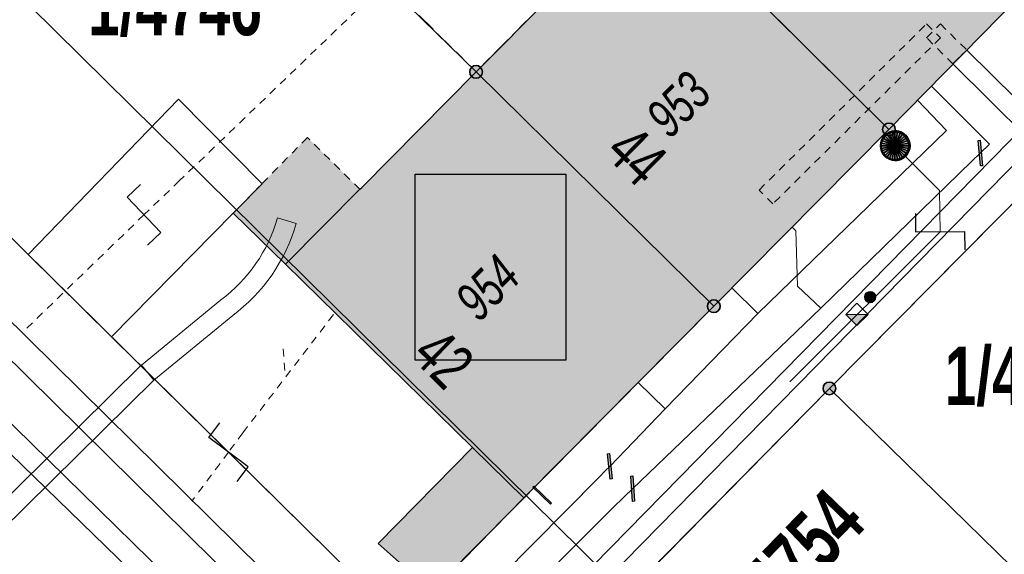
# Model space of a CAD drawing. Header units: metres. Extents: x 2695560 to 2696939, y 1260491 to 1262050.
# Tile 358 of 656: x 2695882 to 2695907, y 1261004 to 1261018. Entities that reach past the tile are written whole.
import ezdxf

# ---------------------------------------------------------------- set-up
doc = ezdxf.new("R2010")
doc.units = ezdxf.units.M
for name, pattern in [('AUSGEZOGEN', [0]), ('STRICHLINIE_S4', [0.66, 0.5, -0.16]), ('VERDECKT2_S2', [0.36, 0.2, -0.16])]:
    doc.linetypes.add(name, pattern=pattern)
for name, color, linetype in [('XR$1$AV_Flächen (EO)', 7, 'AUSGEZOGEN'), ('XR$1$AV_Gebäudeflächen (BB)', 7, 'AUSGEZOGEN'), ('XR$1$AV_Gebäudeflächen (EO)', 7, 'AUSGEZOGEN'), ('XR$1$AV_Grenzpunkte', 7, 'AUSGEZOGEN'), ('XR$1$AV_Grundstück-Nr.', 7, 'AUSGEZOGEN'), ('XR$1$AV_Haus-Nr.', 7, 'AUSGEZOGEN'), ('XR$1$AV_Linien (BB)', 7, 'AUSGEZOGEN'), ('XR$1$AV_Linien (EO)', 7, 'AUSGEZOGEN'), ('XR$1$AV_Proj. Gebäude', 7, 'AUSGEZOGEN'), ('XR$1$AV_Versicherung-Nr.', 7, 'AUSGEZOGEN'), ('XR$1$AW_LK_Schachtdeckel', 24, 'AUSGEZOGEN'), ('XR$1$AW_LK_Zwischenpunkt', 24, 'AUSGEZOGEN'), ('XR$1$EW_LK_Knoten', 1, 'AUSGEZOGEN'), ('XR$1$GA_LK_Rohrleitungsteil', 32, 'AUSGEZOGEN'), ('XR$1$Liegenschaftsgrenzen', 7, 'AUSGEZOGEN'), ('XR$1$PFAV', 255, 'AUSGEZOGEN'), ('XR$1$PFAW', 255, 'AUSGEZOGEN'), ('XR$1$RAEW', 8, 'AUSGEZOGEN'), ('XR$1$RP_Abstandslinie', 7, 'AUSGEZOGEN'), ('XR$1$WA_LK_Rohrleitungsteil', 171, 'AUSGEZOGEN')]:
    doc.layers.add(name, color=color, linetype=linetype)
for name, color, linetype, lineweight in [('XR$2$ABW-Linie-R-genau', 4, 'AUSGEZOGEN', 18), ('XR$2$ABW-Linie-R-ungenau', 4, 'VERDECKT2_S2', 18), ('XR$2$ABW-LinieFlaeche-R-genau', 4, 'AUSGEZOGEN', 18), ('XR$2$ABW-Punkt', 6, 'AUSGEZOGEN', 18), ('XR$2$ELE-LinieFlaeche-genau', 1, 'AUSGEZOGEN', 18), ('XR$2$ELE-LinieFlaeche-ungenau', 1, 'VERDECKT2_S2', 18), ('XR$2$GAS-Linie-genau', 12, 'AUSGEZOGEN', 18), ('XR$2$WAS-Linie-genau', 5, 'AUSGEZOGEN', 18)]:
    doc.layers.add(name, color=color, linetype=linetype, lineweight=lineweight)
doc.styles.add('ARIAL', font='arial.ttf')

# ---------------------------------------------------------------- blocks, each defined once
blk = doc.blocks.new('BAV15')
at = {"layer": 'XR$1$PFAV', "transparency": 33554687}
blk.add_hatch(color=7, dxfattribs=at).paths.add_polyline_path([(0.5, 0), (0.49, 0.101), (0.459, 0.197), (0.41, 0.286), (0.344, 0.362), (0.264, 0.424), (0.174, 0.469), (0.076, 0.494), (-0.025, 0.499), (-0.125, 0.484), (-0.22, 0.449), (-0.306, 0.395), (-0.379, 0.326), (-0.437, 0.243), (-0.477, 0.15), (-0.497, 0.051), (-0.497, -0.051), (-0.477, -0.15), (-0.437, -0.243), (-0.379, -0.326), (-0.306, -0.395), (-0.22, -0.449), (-0.125, -0.484), (-0.025, -0.499), (0.076, -0.494), (0.174, -0.469), (0.264, -0.424), (0.344, -0.362), (0.41, -0.286), (0.459, -0.197), (0.49, -0.101)])
at = {"color": 7, "transparency": 33554687}
for start, end in [(90, 270), (270, 90)]:
    blk.add_arc((0, 0), 0.5, start, end, dxfattribs=at)
at = {"layer": 'XR$1$PFAV', "transparency": 33554687}
blk.add_circle((0, 0), 0.5, dxfattribs=at)
blk = doc.blocks.new('BAW2092')
at = {"true_color": 0x000000, "transparency": 33554687}
blk.add_hatch(color=18, dxfattribs=at).paths.add_polyline_path([(-0.03, 0.5), (-0.03, -0.5), (0.03, -0.5), (0.03, 0.5)])
at = {"transparency": 33554687}
blk.add_lwpolyline([(-0.03, 0.5), (0.03, 0.5), (0.03, -0.5), (-0.03, -0.5), (-0.03, 0.5)], close=True, dxfattribs=at)
blk = doc.blocks.new('BAW2093')
at = {"transparency": 33554687}
blk.add_lwpolyline([(-0.375, -0.5), (0, -0.5), (0, 0.5), (0.375, 0.5)], dxfattribs=at)
blk = doc.blocks.new('BAW2088')
at = {"layer": 'XR$1$PFAW', "transparency": 33554687}
blk.add_hatch(color=253, dxfattribs=at).paths.add_polyline_path([(0.51, 0), (0.5, 0.101), (0.47, 0.197), (0.421, 0.286), (0.355, 0.362), (0.275, 0.424), (0.184, 0.469), (0.086, 0.494), (-0.015, 0.499), (-0.115, 0.484), (-0.21, 0.449), (-0.296, 0.395), (-0.369, 0.326), (-0.427, 0.243), (-0.467, 0.15), (-0.487, 0.051), (-0.487, -0.051), (-0.467, -0.15), (-0.427, -0.243), (-0.369, -0.326), (-0.296, -0.395), (-0.21, -0.449), (-0.115, -0.484), (-0.015, -0.499), (0.086, -0.494), (0.184, -0.469), (0.275, -0.424), (0.355, -0.362), (0.421, -0.286), (0.47, -0.197), (0.5, -0.101)])
at = {"transparency": 33554687}
for start, end in [(91.1948, 268.8052), (268.8052, 91.1948)]:
    blk.add_arc((0.01, 0), 0.5, start, end, dxfattribs=at)
at = {"layer": 'XR$1$PFAW', "transparency": 33554687}
blk.add_circle((0.01, 0), 0.5, dxfattribs=at)
blk = doc.blocks.new('BWA2013')
at = {"true_color": 0x000000, "transparency": 33554687}
blk.add_hatch(color=18, dxfattribs=at).paths.add_polyline_path([(-0.291, -0.409), (0.352, 0.357), (0.291, 0.409), (-0.352, -0.357)])
at = {"transparency": 33554687}
blk.add_lwpolyline([(-0.291, -0.409), (-0.352, -0.357), (0.291, 0.409), (0.352, 0.357), (-0.291, -0.409)], close=True, dxfattribs=at)
blk = doc.blocks.new('BGA2013')
at = {"transparency": 33554687}
blk.add_hatch(color=36, dxfattribs=at).paths.add_polyline_path([(-0.291, -0.409), (0.352, 0.357), (0.291, 0.409), (-0.352, -0.357)])
at = {"color": 32, "transparency": 33554687}
blk.add_lwpolyline([(-0.291, -0.409), (-0.352, -0.357), (0.291, 0.409), (0.352, 0.357), (-0.291, -0.409)], close=True, dxfattribs=at)
blk = doc.blocks.new('BEW957')
at = {"layer": 'XR$1$RAEW', "transparency": 33554687}
blk.add_hatch(color=1, dxfattribs=at).paths.add_polyline_path([(-0.5, 0), (-0.497, -0.051), (-0.49, -0.101), (-0.477, -0.15), (-0.459, -0.197), (-0.437, -0.243), (-0.41, -0.286), (-0.379, -0.326), (-0.344, -0.362), (-0.306, -0.395), (-0.264, -0.424), (-0.22, -0.449), (-0.174, -0.469), (-0.125, -0.484), (-0.076, -0.494), (-0.025, -0.499), (0.025, -0.499), (0.076, -0.494), (0.125, -0.484), (0.174, -0.469), (0.22, -0.449), (0.264, -0.424), (0.306, -0.395), (0.344, -0.362), (0.379, -0.326), (0.41, -0.286), (0.437, -0.243), (0.459, -0.197), (0.477, -0.15), (0.49, -0.101), (0.497, -0.051), (0.5, 0), (0.497, 0.051), (0.49, 0.101), (0.477, 0.15), (0.459, 0.197), (0.437, 0.243), (0.41, 0.286), (0.379, 0.326), (0.344, 0.362), (0.306, 0.395), (0.264, 0.424), (0.22, 0.449), (0.174, 0.469), (0.125, 0.484), (0.076, 0.494), (0.025, 0.499), (-0.025, 0.499), (-0.076, 0.494), (-0.125, 0.484), (-0.174, 0.469), (-0.22, 0.449), (-0.264, 0.424), (-0.306, 0.395), (-0.344, 0.362), (-0.379, 0.326), (-0.41, 0.286), (-0.437, 0.243), (-0.459, 0.197), (-0.477, 0.15), (-0.49, 0.101), (-0.497, 0.051)])
at = {"color": 1, "transparency": 33554687}
for start, end in [(90, 180), (180, 270), (0, 90), (270, 0)]:
    blk.add_arc((0, 0), 0.5, start, end, dxfattribs=at)
at = {"layer": 'XR$1$RAEW', "color": 1, "transparency": 33554687}
blk.add_circle((0, 0), 0.5, dxfattribs=at)
blk = doc.blocks.new('ABW-SCHLAMMSAMMLER_RUND')
at = {"layer": 'XR$2$ABW-Punkt', "linetype": 'AUSGEZOGEN', "lineweight": 13, "transparency": 33554687}
for p, q in [((-70, 75, 2500), (70, 75, 2500)), ((-70, -75, 2500), (70, -75, 2500))]:
    blk.add_line(p, q, dxfattribs=at)
blk.add_polyline3d([(90, 0, 2500), (0, 0, 2500), (-90, 0, 2500)], dxfattribs=at)
at = {"layer": 'XR$2$ABW-Punkt', "linetype": 'AUSGEZOGEN', "lineweight": 25, "transparency": 33554687}
for points in [[(-147, 29, 2500), (0, 0, 2500), (-150, 0, 2500)], [(-147, 29), (0, 0), (-150, 0)], [(-147, 29, 2500), (-147, 29), (-150, 0), (-150, 0, 2500)], [(-150, 0, 2500), (0, 0, 2500), (-147, -29, 2500)], [(-150, 0), (0, 0), (-147, -29)], [(-139, 57, 2500), (0, 0, 2500), (-147, 29, 2500)], [(-139, 57), (0, 0), (-147, 29)], [(-139, 57, 2500), (-139, 57), (-147, 29), (-147, 29, 2500)], [(-147, -29, 2500), (0, 0, 2500), (-139, -57, 2500)], [(-147, -29), (0, 0), (-139, -57)], [(-125, 83, 2500), (0, 0, 2500), (-139, 57, 2500)], [(-125, 83), (0, 0), (-139, 57)], [(-125, 83, 2500), (-125, 83), (-139, 57), (-139, 57, 2500)], [(-139, -57, 2500), (0, 0, 2500), (-125, -83, 2500)], [(-139, -57), (0, 0), (-125, -83)], [(-106, 106, 2500), (0, 0, 2500), (-125, 83, 2500)], [(-106, 106), (0, 0), (-125, 83)], [(-106, 106, 2500), (-106, 106), (-125, 83), (-125, 83, 2500)], [(-125, -83, 2500), (0, 0, 2500), (-106, -106, 2500)], [(-125, -83), (0, 0), (-106, -106)], [(-83, 125, 2500), (0, 0, 2500), (-106, 106, 2500)], [(-83, 125), (0, 0), (-106, 106)], [(-83, 125, 2500), (-83, 125), (-106, 106), (-106, 106, 2500)], [(-106, -106, 2500), (0, 0, 2500), (-83, -125, 2500)], [(-106, -106), (0, 0), (-83, -125)], [(-57, 139, 2500), (0, 0, 2500), (-83, 125, 2500)], [(-57, 139), (0, 0), (-83, 125)], [(-57, 139, 2500), (-57, 139), (-83, 125), (-83, 125, 2500)], [(-83, -125, 2500), (0, 0, 2500), (-57, -139, 2500)], [(-83, -125), (0, 0), (-57, -139)], [(-29, 147, 2500), (0, 0, 2500), (-57, 139, 2500)], [(-29, 147), (0, 0), (-57, 139)], [(-29, 147, 2500), (-29, 147), (-57, 139), (-57, 139, 2500)], [(-57, -139, 2500), (0, 0, 2500), (-29, -147, 2500)], [(-57, -139), (0, 0), (-29, -147)], [(0, 150, 2500), (0, 0, 2500), (-29, 147, 2500)], [(0, 150), (0, 0), (-29, 147)], [(0, 150, 2500), (0, 150), (-29, 147), (-29, 147, 2500)], [(-29, -147, 2500), (0, 0, 2500), (0, -150, 2500)], [(-29, -147), (0, 0), (0, -150)], [(29, 147, 2500), (0, 0, 2500), (0, 150, 2500)], [(29, 147), (0, 0), (0, 150)], [(29, 147, 2500), (29, 147), (0, 150), (0, 150, 2500)], [(57, 139, 2500), (0, 0, 2500), (29, 147, 2500)], [(57, 139), (0, 0), (29, 147)], [(83, 125, 2500), (0, 0, 2500), (57, 139, 2500)], [(83, 125), (0, 0), (57, 139)], [(106, 106, 2500), (0, 0, 2500), (83, 125, 2500)], [(106, 106), (0, 0), (83, 125)], [(125, 83, 2500), (0, 0, 2500), (106, 106, 2500)], [(125, 83), (0, 0), (106, 106)], [(139, 57, 2500), (0, 0, 2500), (125, 83, 2500)], [(139, 57), (0, 0), (125, 83)], [(147, 29, 2500), (0, 0, 2500), (139, 57, 2500)], [(147, 29), (0, 0), (139, 57)], [(150, 0, 2500), (0, 0, 2500), (147, 29, 2500)], [(150, 0), (0, 0), (147, 29)], [(0, -150, 2500), (0, 0, 2500), (29, -147, 2500)], [(29, -147, 2500), (0, 0, 2500), (57, -139, 2500)], [(57, -139, 2500), (0, 0, 2500), (83, -125, 2500)], [(83, -125, 2500), (0, 0, 2500), (106, -106, 2500)], [(106, -106, 2500), (0, 0, 2500), (125, -83, 2500)], [(125, -83, 2500), (0, 0, 2500), (139, -57, 2500)], [(139, -57, 2500), (0, 0, 2500), (147, -29, 2500)], [(147, -29, 2500), (0, 0, 2500), (150, 0, 2500)], [(0, -150), (0, 0), (29, -147)], [(29, -147), (0, 0), (57, -139)], [(57, -139), (0, 0), (83, -125)], [(83, -125), (0, 0), (106, -106)], [(106, -106), (0, 0), (125, -83)], [(125, -83), (0, 0), (139, -57)], [(139, -57), (0, 0), (147, -29)], [(147, -29), (0, 0), (150, 0)], [(57, 139, 2500), (57, 139), (29, 147), (29, 147, 2500)], [(83, 125, 2500), (83, 125), (57, 139), (57, 139, 2500)], [(106, 106, 2500), (106, 106), (83, 125), (83, 125, 2500)], [(125, 83, 2500), (125, 83), (106, 106), (106, 106, 2500)], [(139, 57, 2500), (139, 57), (125, 83), (125, 83, 2500)], [(147, 29, 2500), (147, 29), (139, 57), (139, 57, 2500)], [(150, 0, 2500), (150, 0), (147, 29), (147, 29, 2500)], [(-150, 0, 2500), (-150, 0), (-147, -29), (-147, -29, 2500)], [(-147, -29, 2500), (-147, -29), (-139, -57), (-139, -57, 2500)], [(-139, -57, 2500), (-139, -57), (-125, -83), (-125, -83, 2500)], [(-125, -83, 2500), (-125, -83), (-106, -106), (-106, -106, 2500)], [(-106, -106, 2500), (-106, -106), (-83, -125), (-83, -125, 2500)], [(-83, -125, 2500), (-83, -125), (-57, -139), (-57, -139, 2500)], [(-57, -139, 2500), (-57, -139), (-29, -147), (-29, -147, 2500)], [(-29, -147, 2500), (-29, -147), (0, -150), (0, -150, 2500)], [(0, -150, 2500), (0, -150), (29, -147), (29, -147, 2500)], [(29, -147, 2500), (29, -147), (57, -139), (57, -139, 2500)], [(57, -139, 2500), (57, -139), (83, -125), (83, -125, 2500)], [(83, -125, 2500), (83, -125), (106, -106), (106, -106, 2500)], [(106, -106, 2500), (106, -106), (125, -83), (125, -83, 2500)], [(125, -83, 2500), (125, -83), (139, -57), (139, -57, 2500)], [(139, -57, 2500), (139, -57), (147, -29), (147, -29, 2500)], [(147, -29, 2500), (147, -29), (150, 0), (150, 0, 2500)]]:
    blk.add_3dface(points, dxfattribs=at)
blk = doc.blocks.new('ABW-DECKEL')
at = {"layer": 'XR$2$ABW-Punkt', "linetype": 'AUSGEZOGEN', "lineweight": 25, "transparency": 33554687}
for points in [[(-194, 291, 2500), (0, 0, 2500), (-247, 247, 2500)], [(-194, 291), (0, 0), (-247, 247)], [(-194, 291, 2500), (-194, 291), (-247, 247), (-247, 247, 2500)], [(-134, 323, 2500), (0, 0, 2500), (-194, 291, 2500)], [(-134, 323), (0, 0), (-194, 291)], [(-134, 323, 2500), (-134, 323), (-194, 291), (-194, 291, 2500)], [(-68, 343, 2500), (0, 0, 2500), (-134, 323, 2500)], [(-68, 343), (0, 0), (-134, 323)], [(-68, 343, 2500), (-68, 343), (-134, 323), (-134, 323, 2500)], [(0, 350, 2500), (0, 0, 2500), (-68, 343, 2500)], [(0, 350), (0, 0), (-68, 343)], [(0, 350, 2500), (0, 350), (-68, 343), (-68, 343, 2500)], [(68, 343, 2500), (0, 0, 2500), (0, 350, 2500)], [(68, 343), (0, 0), (0, 350)], [(68, 343, 2500), (68, 343), (0, 350), (0, 350, 2500)], [(134, 323, 2500), (0, 0, 2500), (68, 343, 2500)], [(134, 323), (0, 0), (68, 343)], [(194, 291, 2500), (0, 0, 2500), (134, 323, 2500)], [(194, 291), (0, 0), (134, 323)], [(247, 247, 2500), (0, 0, 2500), (194, 291, 2500)], [(247, 247), (0, 0), (194, 291)], [(134, 323, 2500), (134, 323), (68, 343), (68, 343, 2500)], [(194, 291, 2500), (194, 291), (134, 323), (134, 323, 2500)], [(247, 247, 2500), (247, 247), (194, 291), (194, 291, 2500)], [(-343, 68, 2500), (0, 0, 2500), (-350, 0, 2500)], [(-343, 68), (0, 0), (-350, 0)], [(-343, 68, 2500), (-343, 68), (-350, 0), (-350, 0, 2500)], [(-350, 0, 2500), (0, 0, 2500), (-343, -68, 2500)], [(-350, 0), (0, 0), (-343, -68)], [(-323, 134, 2500), (0, 0, 2500), (-343, 68, 2500)], [(-323, 134), (0, 0), (-343, 68)], [(-323, 134, 2500), (-323, 134), (-343, 68), (-343, 68, 2500)], [(-343, -68, 2500), (0, 0, 2500), (-323, -134, 2500)], [(-343, -68), (0, 0), (-323, -134)], [(-291, 194, 2500), (0, 0, 2500), (-323, 134, 2500)], [(-291, 194), (0, 0), (-323, 134)], [(-291, 194, 2500), (-291, 194), (-323, 134), (-323, 134, 2500)], [(-323, -134, 2500), (0, 0, 2500), (-291, -194, 2500)], [(-323, -134), (0, 0), (-291, -194)], [(-247, 247, 2500), (0, 0, 2500), (-291, 194, 2500)], [(-247, 247), (0, 0), (-291, 194)], [(-247, 247, 2500), (-247, 247), (-291, 194), (-291, 194, 2500)], [(-291, -194, 2500), (0, 0, 2500), (-247, -247, 2500)], [(-291, -194), (0, 0), (-247, -247)], [(-247, -247, 2500), (0, 0, 2500), (-194, -291, 2500)], [(-247, -247), (0, 0), (-194, -291)], [(-194, -291, 2500), (0, 0, 2500), (-134, -323, 2500)], [(-194, -291), (0, 0), (-134, -323)], [(-134, -323, 2500), (0, 0, 2500), (-68, -343, 2500)], [(-134, -323), (0, 0), (-68, -343)], [(-68, -343, 2500), (0, 0, 2500), (0, -350, 2500)], [(-68, -343), (0, 0), (0, -350)], [(291, 194, 2500), (0, 0, 2500), (247, 247, 2500)], [(291, 194), (0, 0), (247, 247)], [(323, 134, 2500), (0, 0, 2500), (291, 194, 2500)], [(323, 134), (0, 0), (291, 194)], [(343, 68, 2500), (0, 0, 2500), (323, 134, 2500)], [(343, 68), (0, 0), (323, 134)], [(350, 0, 2500), (0, 0, 2500), (343, 68, 2500)], [(350, 0), (0, 0), (343, 68)], [(0, -350, 2500), (0, 0, 2500), (68, -343, 2500)], [(68, -343, 2500), (0, 0, 2500), (134, -323, 2500)], [(134, -323, 2500), (0, 0, 2500), (194, -291, 2500)], [(194, -291, 2500), (0, 0, 2500), (247, -247, 2500)], [(247, -247, 2500), (0, 0, 2500), (291, -194, 2500)], [(291, -194, 2500), (0, 0, 2500), (323, -134, 2500)], [(323, -134, 2500), (0, 0, 2500), (343, -68, 2500)], [(343, -68, 2500), (0, 0, 2500), (350, 0, 2500)], [(0, -350), (0, 0), (68, -343)], [(68, -343), (0, 0), (134, -323)], [(134, -323), (0, 0), (194, -291)], [(194, -291), (0, 0), (247, -247)], [(247, -247), (0, 0), (291, -194)], [(291, -194), (0, 0), (323, -134)], [(323, -134), (0, 0), (343, -68)], [(343, -68), (0, 0), (350, 0)], [(291, 194, 2500), (291, 194), (247, 247), (247, 247, 2500)], [(323, 134, 2500), (323, 134), (291, 194), (291, 194, 2500)], [(343, 68, 2500), (343, 68), (323, 134), (323, 134, 2500)], [(350, 0, 2500), (350, 0), (343, 68), (343, 68, 2500)], [(-350, 0, 2500), (-350, 0), (-343, -68), (-343, -68, 2500)], [(-343, -68, 2500), (-343, -68), (-323, -134), (-323, -134, 2500)], [(-323, -134, 2500), (-323, -134), (-291, -194), (-291, -194, 2500)], [(-291, -194, 2500), (-291, -194), (-247, -247), (-247, -247, 2500)], [(-247, -247, 2500), (-247, -247), (-194, -291), (-194, -291, 2500)], [(194, -291, 2500), (194, -291), (247, -247), (247, -247, 2500)], [(247, -247, 2500), (247, -247), (291, -194), (291, -194, 2500)], [(291, -194, 2500), (291, -194), (323, -134), (323, -134, 2500)], [(323, -134, 2500), (323, -134), (343, -68), (343, -68, 2500)], [(343, -68, 2500), (343, -68), (350, 0), (350, 0, 2500)], [(-194, -291, 2500), (-194, -291), (-134, -323), (-134, -323, 2500)], [(-134, -323, 2500), (-134, -323), (-68, -343), (-68, -343, 2500)], [(-68, -343, 2500), (-68, -343), (0, -350), (0, -350, 2500)], [(0, -350, 2500), (0, -350), (68, -343), (68, -343, 2500)], [(68, -343, 2500), (68, -343), (134, -323), (134, -323, 2500)], [(134, -323, 2500), (134, -323), (194, -291), (194, -291, 2500)]]:
    blk.add_3dface(points, dxfattribs=at)
blk = doc.blocks.new('ABW-VERSICKERUNGSANLAGE')
at = {"layer": 'XR$2$ABW-Punkt', "linetype": 'AUSGEZOGEN', "transparency": 33554687}
blk.add_hatch(color=4, dxfattribs=at).paths.add_polyline_path([(0, -283), (283, 0), (-283, 0)])
at = {"layer": 'XR$2$ABW-Punkt', "color": 4, "linetype": 'AUSGEZOGEN', "lineweight": 25, "transparency": 33554687}
blk.add_polyline3d([(283, 0, 2500), (0, 283, 2500), (-283, 0, 2500)], dxfattribs=at)
at = {"layer": 'XR$2$ABW-Punkt', "color": 4, "linetype": 'AUSGEZOGEN', "lineweight": 13, "transparency": 33554687}
blk.add_3dface([(-283, 0, 2500), (0, 0, 2500), (283, 0, 2500), (0, -283, 2500)], dxfattribs=at)

msp = doc.modelspace()

# ---------------------------------------------------------------- hatches: boundary and pattern name
at = {"transparency": 33554687}
msp.add_hatch(color=7, dxfattribs=at).paths.add_polyline_path([(2695891.843, 1261013.972), (2695891.843, 1261009.224), (2695895.69, 1261009.224), (2695895.69, 1261013.972)])
at = {"layer": 'XR$1$AV_Gebäudeflächen (BB)', "true_color": 0xd2d2d2, "transparency": 33554687}
for points in [[(2695897.9, 1261021.11), (2695903.94, 1261015.11), (2695908.768, 1261020.027), (2695902.759, 1261025.985)], [(2695897.9, 1261021.11), (2695893.4, 1261016.58), (2695899.47, 1261010.6), (2695903.94, 1261015.11)], [(2695892.278, 1261003.317), (2695894.622, 1261005.71), (2695899.47, 1261010.6), (2695893.4, 1261016.58), (2695890.482, 1261013.628), (2695890.436, 1261013.582), (2695888.537, 1261011.67), (2695893.308, 1261006.997), (2695890.9, 1261004.54)]]:
    msp.add_hatch(color=254, dxfattribs=at).paths.add_polyline_path(points)
at = {"layer": 'XR$1$AV_Gebäudeflächen (EO)', "true_color": 0xebebeb, "transparency": 33554687}
msp.add_hatch(color=7, dxfattribs=at).paths.add_polyline_path([(2695888.537, 1261011.67), (2695890.436, 1261013.582), (2695889.095, 1261014.907), (2695887.938, 1261013.726), (2695887.204, 1261012.976)])

# ---------------------------------------------------------------- linework, layer by layer
at = {"color": 24, "lineweight": -3, "transparency": 33554687}
msp.add_lwpolyline([(2695891.843, 1261013.972), (2695895.69, 1261013.972), (2695895.69, 1261009.224), (2695891.843, 1261009.224), (2695891.843, 1261013.972)], close=True, dxfattribs=at)
at = {"layer": 'XR$1$AV_Flächen (EO)', "color": 7, "linetype": 'AUSGEZOGEN', "transparency": 33554687}
for p, q in [((2695888.537, 1261011.67), (2695890.436, 1261013.582)), ((2695887.204, 1261012.976), (2695888.537, 1261011.67))]:
    msp.add_line(p, q, dxfattribs=at)
at = {"layer": 'XR$1$AV_Flächen (EO)', "color": 7, "linetype": 'VERDECKT2_S2', "transparency": 33554687}
msp.add_lwpolyline([(2695890.436, 1261013.582), (2695889.095, 1261014.907), (2695887.938, 1261013.726), (2695887.204, 1261012.976)], dxfattribs=at)
at = {"layer": 'XR$1$AV_Linien (BB)', "color": 7, "linetype": 'AUSGEZOGEN', "transparency": 33554687}
for p, q in [((2695893.4, 1261016.58), (2695897.9, 1261021.11)), ((2695897.9, 1261021.11), (2695903.94, 1261015.11)), ((2695908.768, 1261020.027), (2695903.94, 1261015.11)), ((2695899.47, 1261010.6), (2695893.4, 1261016.58)), ((2695903.94, 1261015.11), (2695899.47, 1261010.6)), ((2695881.969, 1261011.915), (2695878.871, 1261014.969)), ((2695884.098, 1261009.816), (2695881.969, 1261011.915)), ((2695891.48, 1261002.54), (2695884.098, 1261009.816))]:
    msp.add_line(p, q, dxfattribs=at)
for points in [[(2695894.786, 1261000.747), (2695902.42, 1261008.5), (2695912.83, 1261019.01)], [(2695892.278, 1261003.317), (2695890.9, 1261004.54), (2695893.308, 1261006.997), (2695888.537, 1261011.67), (2695890.436, 1261013.582), (2695890.482, 1261013.628), (2695893.4, 1261016.58)], [(2695881.969, 1261011.915), (2695885.808, 1261015.881), (2695887.938, 1261013.726), (2695887.204, 1261012.976), (2695884.098, 1261009.816)], [(2695899.47, 1261010.6), (2695894.622, 1261005.71), (2695892.278, 1261003.317)]]:
    msp.add_lwpolyline(points, dxfattribs=at)
at = {"layer": 'XR$1$AV_Linien (EO)', "color": 7, "linetype": 'AUSGEZOGEN', "transparency": 33554687}
msp.add_line((2695893.308, 1261006.997), (2695894.622, 1261005.71), dxfattribs=at)
at = {"layer": 'XR$1$AV_Proj. Gebäude', "color": 8, "linetype": 'STRICHLINIE_S4', "transparency": 33554687}
msp.add_lwpolyline([(2695891.484, 1261018.483), (2695893.4, 1261016.58), (2695895.867, 1261019.063), (2695893.951, 1261020.966), (2695891.484, 1261018.483)], close=True, dxfattribs=at)
at = {"layer": 'XR$1$Liegenschaftsgrenzen', "color": 7, "linetype": 'AUSGEZOGEN', "transparency": 33554687}
for p, q in [((2695903.94, 1261015.11), (2695910.23, 1261021.53)), ((2695912.83, 1261019.01), (2695902.42, 1261008.5)), ((2695878.18, 1261015.65), (2695891.48, 1261002.54)), ((2695903.94, 1261015.11), (2695899.47, 1261010.6)), ((2695891.48, 1261002.54), (2695899.47, 1261010.6)), ((2695902.42, 1261008.5), (2695894.07, 1261000.02))]:
    msp.add_line(p, q, dxfattribs=at)
for points in [[(2695890.74, 1261028.14), (2695897.9, 1261021.11), (2695903.94, 1261015.11)], [(2695899.47, 1261010.6), (2695893.4, 1261016.58), (2695886.2, 1261023.62)], [(2695902.42, 1261008.5), (2695909.42, 1261001.66), (2695915.53, 1260995.68)]]:
    msp.add_lwpolyline(points, dxfattribs=at)
at = {"layer": 'XR$1$RP_Abstandslinie', "color": 7, "linetype": 'AUSGEZOGEN', "transparency": 33554687}
msp.add_lwpolyline([(2695815.92, 1261083.45), (2695852.53, 1261047.34), (2695889.71, 1261010.67), (2695915.9, 1260984.83), (2695942.7, 1260958.39), (2695972.35, 1260992.97), (2695942.13, 1261023.53), (2695912.25, 1261053.75), (2695881.66, 1261084.69), (2695850.32, 1261116.38)], dxfattribs=at)
at = {"layer": 'XR$2$ABW-Linie-R-genau', "linetype": 'AUSGEZOGEN', "transparency": 33554687}
for p, q in [((2695903.897, 1261014.879), (2695904.093, 1261014.695)), ((2695905.245, 1261012.5), (2695901.412, 1261008.666))]:
    msp.add_line(p, q, dxfattribs=at)
msp.add_lwpolyline([(2695904.093, 1261014.695), (2695905.234, 1261013.555), (2695905.245, 1261012.5)], dxfattribs=at)
at = {"layer": 'XR$2$ABW-Linie-R-ungenau', "linetype": 'VERDECKT2_S2', "transparency": 33554687}
for p, q in [((2695884.923, 1261012.93), (2695881.809, 1261009.92)), ((2695888.478, 1261009.513), (2695888.53, 1261008.849)), ((2695887.08, 1261006.874), (2695886.142, 1261005.621))]:
    msp.add_line(p, q, dxfattribs=at)
for points in [[(2695891.658, 1261019.403), (2695885.83, 1261013.805), (2695884.923, 1261012.93)], [(2695889.759, 1261010.384), (2695887.451, 1261007.37), (2695887.08, 1261006.874)]]:
    msp.add_lwpolyline(points, dxfattribs=at)
at = {"layer": 'XR$2$ABW-LinieFlaeche-R-genau', "linetype": 'AUSGEZOGEN', "transparency": 33554687}
msp.add_lwpolyline([(2695889.428, 1261001.421), (2695838.363, 1261051.833), (2695838.855, 1261052.331), (2695889.92, 1261001.919), (2695889.428, 1261001.421)], close=True, dxfattribs=at)
at = {"layer": 'XR$2$ELE-LinieFlaeche-genau', "linetype": 'AUSGEZOGEN', "transparency": 33554687}
for points in [[(2695907.463, 1261014.912), (2695905.575, 1261016.782), (2695905.927, 1261017.138), (2695907.815, 1261015.268), (2695907.463, 1261014.912)], [(2695894.179, 1261001.726), (2695907.461, 1261015.265), (2695907.817, 1261014.915), (2695894.535, 1261001.376), (2695894.179, 1261001.726)], [(2695884.861, 1261009.098), (2695886.88, 1261010.756), (2695887.015, 1261010.859), (2695887.138, 1261010.964), (2695887.258, 1261011.073), (2695887.372, 1261011.187), (2695887.481, 1261011.305), (2695887.587, 1261011.428), (2695887.686, 1261011.555), (2695887.78, 1261011.686), (2695887.869, 1261011.82), (2695887.952, 1261011.959), (2695888.03, 1261012.101), (2695888.102, 1261012.245), (2695888.167, 1261012.393), (2695888.227, 1261012.543), (2695888.28, 1261012.696), (2695888.329, 1261012.855), (2695888.807, 1261012.709), (2695888.756, 1261012.54), (2695888.695, 1261012.369), (2695888.629, 1261012.199), (2695888.554, 1261012.033), (2695888.474, 1261011.869), (2695888.386, 1261011.711), (2695888.293, 1261011.554), (2695888.192, 1261011.402), (2695888.086, 1261011.255), (2695887.973, 1261011.112), (2695887.855, 1261010.973), (2695887.732, 1261010.839), (2695887.602, 1261010.711), (2695887.468, 1261010.588), (2695887.329, 1261010.471), (2695887.192, 1261010.364), (2695885.179, 1261008.712), (2695884.861, 1261009.098)]]:
    msp.add_lwpolyline(points, close=True, dxfattribs=at)
msp.add_lwpolyline([(2695880.893, 1261005.191), (2695884.845, 1261009.083), (2695885.195, 1261008.727), (2695881.253, 1261004.843)], dxfattribs=at)
at = {"layer": 'XR$2$ELE-LinieFlaeche-ungenau', "linetype": 'VERDECKT2_S2', "transparency": 33554687}
for points in [[(2695900.626, 1261013.564), (2695904.902, 1261017.804), (2695905.254, 1261017.448), (2695900.978, 1261013.208), (2695900.626, 1261013.564)], [(2695905.575, 1261016.782), (2695904.902, 1261017.448), (2695905.254, 1261017.804), (2695905.927, 1261017.138), (2695905.575, 1261016.782)]]:
    msp.add_lwpolyline(points, close=True, dxfattribs=at)
at = {"layer": 'XR$2$GAS-Linie-genau', "linetype": 'AUSGEZOGEN', "transparency": 33554687}
for p, q in [((2695874.008, 1261014.959), (2695888.348, 1261000.939)), ((2695906.056, 1261014.3), (2695906.27, 1261014.506)), ((2695902.198, 1261010.55), (2695906.056, 1261014.3)), ((2695902.198, 1261010.55), (2695901.757, 1261010.969)), ((2695897.397, 1261005.942), (2695902.198, 1261010.55)), ((2695896.878, 1261005.439), (2695897.19, 1261005.744)), ((2695897.19, 1261005.744), (2695897.397, 1261005.942)), ((2695892.829, 1261001.403), (2695896.878, 1261005.439))]:
    msp.add_line(p, q, dxfattribs=at)
for points in [[(2695906.27, 1261014.506), (2695906.506, 1261014.734), (2695905.023, 1261016.214)], [(2695901.757, 1261010.969), (2695901.605, 1261011.114), (2695901.563, 1261012.526), (2695901.467, 1261012.616)]]:
    msp.add_lwpolyline(points, dxfattribs=at)
at = {"layer": 'XR$2$WAS-Linie-genau', "linetype": 'AUSGEZOGEN', "transparency": 33554687}
for p, q in [((2695877.048, 1261011.169), (2695884.558, 1261003.879)), ((2695900.594, 1261010.413), (2695899.934, 1261011.069)), ((2695898.232, 1261007.976), (2695900.594, 1261010.413)), ((2695898.232, 1261007.976), (2695897.541, 1261008.655)), ((2695896.812, 1261006.512), (2695898.232, 1261007.976)), ((2695896.708, 1261006.404), (2695896.812, 1261006.512)), ((2695892.309, 1261001.97), (2695896.534, 1261006.225)), ((2695896.534, 1261006.225), (2695896.708, 1261006.404))]:
    msp.add_line(p, q, dxfattribs=at)
msp.add_lwpolyline([(2695900.594, 1261010.413), (2695905.408, 1261015.082), (2695904.669, 1261015.854)], dxfattribs=at)

# ---------------------------------------------------------------- block references
at = {"layer": 'XR$1$AV_Grenzpunkte', "color": 7, "linetype": 'AUSGEZOGEN', "lineweight": -3, "transparency": 33554687, "xscale": 0.3249999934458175, "yscale": 0.3249999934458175}
for p in [(2695893.4, 1261016.58), (2695903.94, 1261015.11), (2695899.47, 1261010.6), (2695902.42, 1261008.5)]:
    msp.add_blockref('BAV15', p, dxfattribs=at)
at = {"layer": 'XR$1$AW_LK_Schachtdeckel', "color": 24, "linetype": 'AUSGEZOGEN', "lineweight": -3, "transparency": 33554687, "xscale": 0.7578193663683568, "yscale": 0.7578193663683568}
msp.add_blockref('BAW2088', (2695904.095, 1261014.696), dxfattribs=at)
at = {"layer": 'XR$1$AW_LK_Zwischenpunkt', "color": 24, "linetype": 'AUSGEZOGEN', "lineweight": -3, "transparency": 33554687}
for name, p, xscale, yscale, rotation in [('BAW2093', (2695884.925, 1261012.931), 1.250000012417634, 1.250000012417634, 43.597756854), ('BAW2093', (2695905.247, 1261012.501), 1.250000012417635, 1.250000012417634, 270.597145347), ('BAW2093', (2695887.082, 1261006.875), 1.250000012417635, 1.250000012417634, 53.13409313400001), ('BAW2092', (2695895.087, 1261005.779), 0.624999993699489, 0.6249999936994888, 226.0676976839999)]:
    msp.add_blockref(name, p, dxfattribs=dict(at, xscale=xscale, yscale=yscale, rotation=rotation))
at = {"layer": 'XR$1$EW_LK_Knoten', "color": 1, "linetype": 'AUSGEZOGEN', "lineweight": -3, "transparency": 33554687, "xscale": 0.2749999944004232, "yscale": 0.2749999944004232}
msp.add_blockref('BEW957', (2695903.46, 1261010.832), dxfattribs=at)
at = {"layer": 'XR$1$GA_LK_Rohrleitungsteil', "color": 32, "linetype": 'AUSGEZOGEN', "lineweight": -3, "transparency": 33554687, "yscale": 0.6499999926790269}
for p, xscale, rotation in [((2695906.272, 1261014.507), 0.6499999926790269, 45), ((2695897.399, 1261005.943), 0.6499999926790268, 44.07300000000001)]:
    msp.add_blockref('BGA2013', p, dxfattribs=dict(at, xscale=xscale, rotation=rotation))
at = {"layer": 'XR$1$WA_LK_Rohrleitungsteil', "color": 171, "linetype": 'AUSGEZOGEN', "lineweight": -3, "transparency": 33554687, "xscale": 0.6499999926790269, "yscale": 0.6499999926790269, "rotation": 45.889096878}
msp.add_blockref('BWA2013', (2695896.814, 1261006.513), dxfattribs=at)
at = {"layer": 'XR$2$ABW-Punkt', "color": 6, "linetype": 'AUSGEZOGEN', "lineweight": 18, "transparency": 33554687, "xscale": 0.001, "yscale": 0.001, "zscale": 0.001, "rotation": 360}
for name, p in [('ABW-DECKEL', (2695904.093, 1261014.695)), ('ABW-SCHLAMMSAMMLER_RUND', (2695904.093, 1261014.695)), ('ABW-VERSICKERUNGSANLAGE', (2695903.125, 1261010.39))]:
    msp.add_blockref(name, p, dxfattribs=at)

# ---------------------------------------------------------------- texts
at = {"layer": 'XR$1$AV_Grundstück-Nr.', "color": 7, "transparency": 33554687, "char_height": 1.48491, "width": 4.98214, "attachment_point": 5, "style": 'ARIAL'}
for s, insert in [('\\A1;{\\fArial|i0|b1;\\H1.484908;\\W0.700000;\\C7;1/4746}\\P', (2695885.714, 1261018.234)), ('\\A1;{\\fArial|i0|b1;\\H1.484908;\\W0.700000;\\C7;1/4755}\\P', (2695907.583, 1261008.799))]:
    msp.add_mtext(s, dxfattribs=dict(at, insert=insert))
at = {"layer": 'XR$1$AV_Grundstück-Nr.', "color": 7, "transparency": 33554687, "insert": (2695901.348, 1261003.906), "char_height": 1.48491, "width": 4.98214, "attachment_point": 5, "rotation": 45.9603, "style": 'ARIAL'}
msp.add_mtext('\\A1;{\\fArial|i0|b1;\\H1.484908;\\W0.700000;\\C7;1/4754}\\P', dxfattribs=at)
at = {"layer": 'XR$1$AV_Haus-Nr.', "color": 7, "transparency": 33554687, "char_height": 1.1621, "width": 1.68109, "attachment_point": 8, "style": 'ARIAL'}
for s, insert, rotation in [('\\W0.70;44', (2695897.094, 1261014.034), 315.4284), ('\\W0.70;42', (2695892.165, 1261008.852), 315.5949)]:
    msp.add_mtext(s, dxfattribs=dict(at, insert=insert, rotation=rotation))
at = {"layer": 'XR$1$AV_Versicherung-Nr.', "color": 7, "transparency": 33554687, "char_height": 0.96842, "width": 1.93301, "attachment_point": 5, "style": 'ARIAL'}
for s, insert, rotation in [('\\A1;{\\fArial|i1|b0;\\H0.968418;\\W0.700000;\\C7;953}\\P', (2695898.567, 1261015.746), 45.2556), ('\\A1;{\\fArial|i1|b0;\\H0.968418;\\W0.700000;\\C7;954}\\P', (2695893.696, 1261011.067), 45.2457)]:
    msp.add_mtext(s, dxfattribs=dict(at, insert=insert, rotation=rotation))

doc.saveas('drawing.dxf')
